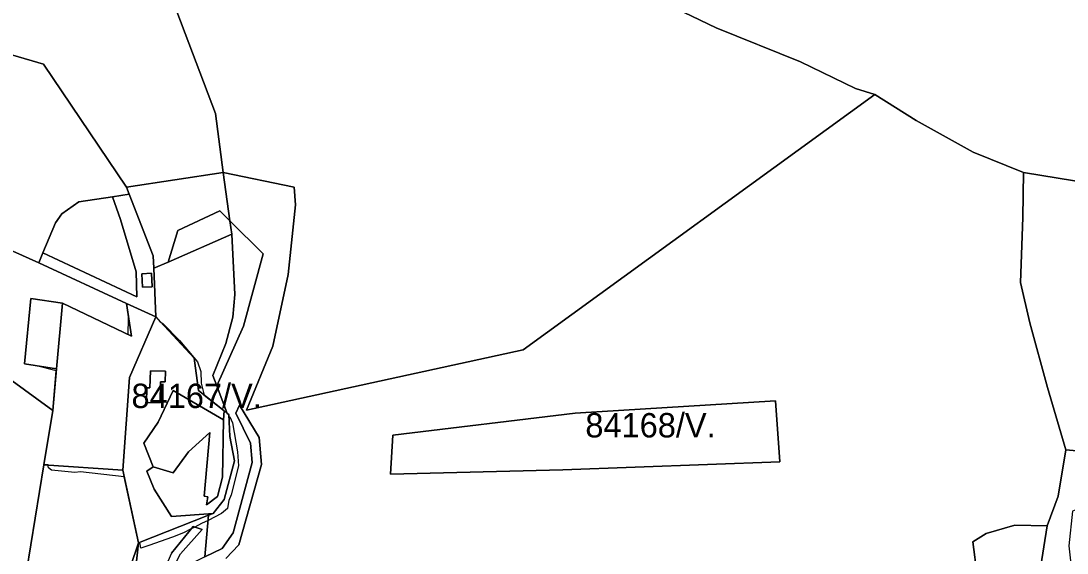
# Model space of a CAD drawing. Extents: x -477304 to -465429, y -1159113 to -1149210.
# Drawn here: x -473459 to -472814, y -1151080 to -1150753 of the extents above; entities that cross this region are included whole.
import ezdxf

# ---------------------------------------------------------------- set-up
doc = ezdxf.new("R2010")
doc.units = 0
for name, color, linetype in [('BPEJ_s', 7, 'Continuous'), ('ostatni_s', 7, 'Continuous'), ('PUPFL_s', 7, 'Continuous'), ('trav_porost_s', 7, 'Continuous')]:
    doc.layers.add(name, color=color, linetype=linetype)

msp = doc.modelspace()

# ---------------------------------------------------------------- linework, layer by layer
at = {"layer": 'BPEJ_s'}
for points in [[(-473433.07, -1150926.28), (-473392.66, -1150945.68), (-473392.47, -1150935.56), (-473392.39, -1150934.63), (-473393.6, -1150926.47), (-473375.69, -1150934.73), (-473372.85, -1150937.77), (-473371.37, -1150938.76), (-473360.93, -1150949.2), (-473349.85, -1150962.41), (-473347.93, -1150968.37), (-473347.72, -1150975.62), (-473345.87, -1150982.86), (-473333.56, -1150992.59), (-473331.57, -1150994.16), (-473330.62, -1150994.75), (-473330.56, -1150995.92), (-473330.03, -1150996.29), (-473328.33, -1150999.91), (-473325.35, -1151017.81), (-473324.71, -1151026.33), (-473329.18, -1151044.23), (-473330.67, -1151047.64), (-473331.08, -1151050.06), (-473331.53, -1151052.75), (-473335.15, -1151055.74), (-473343.45, -1151059.94), (-473347.42, -1151061.95), (-473351.55, -1151064.06), (-473353.75, -1151065.19), (-473358.59, -1151067.67), (-473365.41, -1151070.23), (-473379.9, -1151075.34), (-473379.96, -1151075.36), (-473384.76, -1151077.06), (-473385.45, -1151073.48), (-473386.28, -1151073.81), (-473395.04, -1151033.24), (-473422.08, -1151030.17), (-473425.49, -1151030.59), (-473439.98, -1151029.1), (-473441.69, -1151027.61), (-473442.11, -1151025.88), (-473444.56, -1151025.69), (-473439.15, -1150992.25), (-473436.92, -1150968), (-473437, -1150967.95), (-473449.15, -1150964.96), (-473450.79, -1150964.56), (-473456.49, -1150963.72), (-473452.57, -1150923.35)], [(-473124.83, -1151028.87), (-473231.02, -1151031.47), (-473229.64, -1151007.62), (-473117.37, -1150993.91), (-472993.96, -1150986.37), (-472991.21, -1151023.88)]]:
    msp.add_lwpolyline(points, close=True, dxfattribs=at)
for points in [[(-473422.08, -1151030.17), (-473425.49, -1151030.59), (-473439.98, -1151029.1), (-473441.69, -1151027.61), (-473442.11, -1151025.88), (-473444.56, -1151025.69), (-473439.15, -1150992.25), (-473436.92, -1150968), (-473437, -1150967.95), (-473449.15, -1150964.96), (-473450.79, -1150964.56), (-473456.49, -1150963.72), (-473452.57, -1150923.35), (-473433.07, -1150926.28), (-473392.66, -1150945.68), (-473392.47, -1150935.56), (-473392.39, -1150934.63), (-473393.6, -1150926.47), (-473375.69, -1150934.73), (-473372.85, -1150937.77), (-473371.37, -1150938.76), (-473360.93, -1150949.2), (-473349.85, -1150962.41), (-473347.93, -1150968.37), (-473347.72, -1150975.62), (-473345.87, -1150982.86), (-473333.56, -1150992.59), (-473331.57, -1150994.16), (-473330.62, -1150994.75), (-473330.56, -1150995.92), (-473330.03, -1150996.29), (-473328.33, -1150999.91), (-473325.35, -1151017.81), (-473324.71, -1151026.33), (-473329.18, -1151044.23), (-473330.67, -1151047.64), (-473331.08, -1151050.06), (-473331.53, -1151052.75), (-473335.15, -1151055.74), (-473343.45, -1151059.94), (-473347.42, -1151061.95), (-473351.55, -1151064.06), (-473353.75, -1151065.19), (-473358.59, -1151067.67), (-473365.41, -1151070.23), (-473379.9, -1151075.34), (-473379.96, -1151075.36), (-473384.76, -1151077.06), (-473385.45, -1151073.48), (-473386.28, -1151073.81), (-473395.04, -1151033.24), (-473422.08, -1151030.17)], [(-473117.37, -1150993.91), (-472993.96, -1150986.37), (-472991.21, -1151023.88), (-473124.83, -1151028.87), (-473231.02, -1151031.47), (-473229.64, -1151007.62), (-473117.37, -1150993.91)]]:
    msp.add_lwpolyline(points, dxfattribs=at)
at = {"layer": 'ostatni_s'}
for points in [[(-473384.17, -1150908.17), (-473378.18, -1150907.89), (-473377.8, -1150916.15), (-473383.79, -1150916.43)], [(-473379.21, -1150978.39), (-473378.92, -1150968), (-473369.6, -1150968.09), (-473369.9, -1150974.67), (-473372.79, -1150974.61), (-473373.03, -1150987.53), (-473381.3, -1150987.34), (-473381.09, -1150978.34)], [(-473365.97, -1151080.17), (-473393.96, -1151143.64), (-473386.28, -1151073.81), (-473343.17, -1151056.86), (-473345.49, -1151082.46), (-473366.98, -1151093.02), (-473360.39, -1151080.59), (-473347.06, -1151065.54), (-473352.56, -1151063.73)]]:
    msp.add_lwpolyline(points, close=True, dxfattribs=at)
for points in [[(-473345.49, -1151082.46), (-473334.78, -1151077.2), (-473327.91, -1151067.54), (-473316.24, -1151024.29), (-473317.21, -1151012.51), (-473326.34, -1150993.9), (-473324.01, -1150989), (-473312, -1151009.03), (-473310.48, -1151025.54), (-473324.41, -1151075.06), (-473332.49, -1151083.44)], [(-473365.97, -1151080.17), (-473352.56, -1151063.73), (-473347.06, -1151065.54), (-473360.39, -1151080.59)]]:
    msp.add_lwpolyline(points, dxfattribs=at)
at = {"layer": 'PUPFL_s'}
for points in [[(-472678.91, -1150872.27), (-472841, -1150845.94), (-472872.13, -1150833.34), (-472907.25, -1150813.96), (-472932.61, -1150797.79), (-472944.53, -1150794.25), (-472978.44, -1150777.83), (-473030.34, -1150756.88), (-473070.28, -1150737.5), (-473156.38, -1150692.55), (-473185.29, -1150677.04), (-473220.08, -1150657.08), (-473271.18, -1150621.53), (-473325.75, -1150636.84), (-473364.66, -1150646.14), (-473397.11, -1150653.91), (-473409.97, -1150657.32), (-473433.05, -1150468.74), (-473457.21, -1150371.72)], [(-473505.2, -1150761.64), (-473444.73, -1150779.25), (-473393.64, -1150855), (-473392.03, -1150859.21), (-473402.25, -1150860.78), (-473423.06, -1150863.97), (-473433.61, -1150871.24), (-473437.48, -1150876.82), (-473445.14, -1150895.33), (-473447.71, -1150901.53), (-473530.25, -1150864.45)], [(-473332.49, -1151083.44), (-473324.41, -1151075.06), (-473310.48, -1151025.54), (-473312, -1151009.03), (-473324.01, -1150989), (-473326.34, -1150993.9), (-473317.21, -1151012.51), (-473316.24, -1151024.29), (-473327.91, -1151067.54), (-473334.78, -1151077.2), (-473345.49, -1151082.46), (-473343.17, -1151056.86), (-473340.33, -1151055.67), (-473333.56, -1151047.06), (-473327.12, -1151023.35), (-473329.94, -1151008.33), (-473330.62, -1150994.75), (-473331.57, -1150994.16), (-473338.12, -1150977.11), (-473321.51, -1150940.39), (-473309.46, -1150895.88), (-473329.93, -1150875.65), (-473334.07, -1150845.87), (-473290.39, -1150854.83), (-473289.61, -1150865.84), (-473294.13, -1150908.63), (-473303.62, -1150952.8), (-473319.81, -1150992.11), (-473149.34, -1150954.96), (-472932.61, -1150797.79), (-472907.25, -1150813.96), (-472872.13, -1150833.34), (-472841, -1150845.94), (-472841.47, -1150873.62), (-472842.85, -1150913.58), (-472837.13, -1150938.45), (-472826.26, -1150978.19), (-472815.02, -1151016.52), (-472819.82, -1151045.13), (-472826.52, -1151063.33), (-472846.35, -1151062.94), (-472864.04, -1151067.99), (-472872.39, -1151073.13), (-472869.64, -1151093.66)], [(-473493.93, -1150952.53), (-473439.15, -1150992.25), (-473444.56, -1151025.69), (-473457.86, -1151107.81), (-473462.84, -1151117.28)]]:
    msp.add_lwpolyline(points, dxfattribs=at)
for points in [[(-473185.29, -1150677.04), (-473156.38, -1150692.55), (-473070.28, -1150737.5), (-473030.34, -1150756.88), (-472978.44, -1150777.83), (-472944.53, -1150794.25), (-472932.61, -1150797.79), (-473149.34, -1150954.96), (-473319.81, -1150992.11), (-473303.62, -1150952.8), (-473294.13, -1150908.63), (-473289.61, -1150865.84), (-473290.39, -1150854.83), (-473334.07, -1150845.87), (-473338.82, -1150809.5), (-473364.99, -1150740.86), (-473379.78, -1150700.12), (-473397.11, -1150653.91), (-473364.66, -1150646.14), (-473325.75, -1150636.84), (-473271.18, -1150621.53), (-473220.08, -1150657.08)], [(-473444.73, -1150779.25), (-473505.2, -1150761.64), (-473562.53, -1150755.19), (-473598.66, -1150657.85), (-473558.69, -1150657.77), (-473518.66, -1150657.73), (-473439.26, -1150657.64), (-473409.97, -1150657.32), (-473397.11, -1150653.91), (-473379.78, -1150700.12), (-473364.99, -1150740.86), (-473338.82, -1150809.5), (-473334.07, -1150845.87), (-473393.64, -1150855)], [(-473390.6, -1150946.67), (-473433.07, -1150926.28), (-473452.57, -1150923.35), (-473456.49, -1150963.72), (-473436.79, -1150966.63), (-473439.15, -1150992.25), (-473493.93, -1150952.53), (-473585.81, -1150885.76), (-473600.38, -1150824.74), (-473530.25, -1150864.45), (-473447.71, -1150901.53), (-473393.6, -1150926.47)], [(-473376.81, -1150904.83), (-473377.21, -1150897.26), (-473392.03, -1150859.21), (-473393.64, -1150855), (-473334.07, -1150845.87), (-473329.93, -1150875.65), (-473336.17, -1150869.48), (-473362.11, -1150881.66), (-473368.06, -1150900.99)], [(-472736.83, -1151021.93), (-472785.14, -1151019.14), (-472815.02, -1151016.52), (-472826.26, -1150978.19), (-472837.13, -1150938.45), (-472842.85, -1150913.58), (-472841.47, -1150873.62), (-472841, -1150845.94), (-472678.91, -1150872.27), (-472669.39, -1150894.75), (-472662.67, -1150896), (-472629.87, -1150917.9), (-472627.74, -1150919.32), (-472616.16, -1150927.05), (-472631.36, -1150946.97), (-472669.12, -1150953.16), (-472673.68, -1150953.91), (-472686.38, -1150969.95), (-472687.48, -1151002.97), (-472687.81, -1151012.81), (-472669.39, -1151021.33), (-472716.85, -1151023.22)], [(-473377.21, -1150897.26), (-473376.81, -1150904.83), (-473375.69, -1150934.73), (-473393.6, -1150926.47), (-473447.71, -1150901.53), (-473445.14, -1150895.33), (-473387.37, -1150922.44), (-473387.79, -1150907.01), (-473397.47, -1150874.91), (-473402.25, -1150860.78), (-473392.03, -1150859.21)], [(-473387.79, -1150907.01), (-473387.37, -1150922.44), (-473445.14, -1150895.33), (-473437.48, -1150876.82), (-473433.61, -1150871.24), (-473423.06, -1150863.97), (-473402.25, -1150860.78), (-473397.47, -1150874.91)], [(-473362.11, -1150881.66), (-473336.17, -1150869.48), (-473329.93, -1150875.65), (-473328.8, -1150883.74), (-473368.06, -1150900.99)], [(-473340.55, -1150970.79), (-473332.46, -1150951.2), (-473328.26, -1150934.88), (-473326.91, -1150921.02), (-473328.8, -1150883.74), (-473329.93, -1150875.65), (-473309.46, -1150895.88), (-473321.51, -1150940.39), (-473338.12, -1150977.11)], [(-473326.91, -1150921.02), (-473328.26, -1150934.88), (-473332.46, -1150951.2), (-473340.55, -1150970.79), (-473338.12, -1150977.11), (-473331.57, -1150994.16), (-473333.56, -1150992.59), (-473349.33, -1150980.12), (-473352, -1150960.09), (-473375.69, -1150934.73), (-473376.81, -1150904.83), (-473368.06, -1150900.99), (-473328.8, -1150883.74)], [(-473377.8, -1150916.15), (-473378.18, -1150907.89), (-473384.17, -1150908.17), (-473383.79, -1150916.43)], [(-472991.21, -1151023.88), (-472993.96, -1150986.37), (-473117.37, -1150993.91), (-473229.64, -1151007.62), (-473231.02, -1151031.47), (-473124.83, -1151028.87)], [(-472784.74, -1151231.82), (-472800.13, -1151247.93), (-472815.51, -1151267.4), (-472841.45, -1151280.15), (-472880.15, -1151302.1), (-472887.4, -1151303.82), (-472899.09, -1151305.49), (-472900.89, -1151210.25), (-472862.76, -1151187.22), (-472852.04, -1151157.63), (-472831.17, -1151093.14), (-472826.52, -1151063.33), (-472819.82, -1151045.13), (-472815.02, -1151016.52), (-472785.14, -1151019.14), (-472782.66, -1151052.84), (-472791.86, -1151052.57), (-472792.38, -1151046.83), (-472810.83, -1151054.32), (-472813.2, -1151075.58), (-472806.89, -1151131.05), (-472794.86, -1151158.44), (-472780.37, -1151227.24)], [(-473395.95, -1151029.04), (-473386.28, -1151073.81), (-473401.02, -1151117.52), (-473403.45, -1151133.58), (-473457.86, -1151107.81), (-473444.56, -1151025.69)], [(-472964.46, -1151226.76), (-472971.9, -1151213.07), (-472970.76, -1151202.29), (-472967.87, -1151175.12), (-472958.03, -1151175.05), (-472911.04, -1151179.81), (-472898.41, -1151159.78), (-472903.32, -1151141.48), (-472902.25, -1151127.32), (-472906.1, -1151127.08), (-472907.29, -1151121.72), (-472901.69, -1151121.57), (-472872.18, -1151126.94), (-472869.64, -1151093.66), (-472872.39, -1151073.13), (-472864.04, -1151067.99), (-472846.35, -1151062.94), (-472826.52, -1151063.33), (-472831.17, -1151093.14), (-472852.04, -1151157.63), (-472862.76, -1151187.22), (-472900.89, -1151210.25), (-472926.06, -1151220.75)], [(-473393.96, -1151143.64), (-473396.57, -1151149.55), (-473405.94, -1151178.44), (-473404.87, -1151190.97), (-473392.31, -1151214.28), (-473390.13, -1151223.03), (-473389.25, -1151245.21), (-473396.02, -1151257.42), (-473414.23, -1151242.47), (-473421.4, -1151184.88), (-473405.21, -1151145.22), (-473403.45, -1151133.58), (-473401.02, -1151117.52), (-473386.28, -1151073.81)]]:
    msp.add_lwpolyline(points, close=True, dxfattribs=at)
at = {"layer": 'trav_porost_s'}
for points in [[(-473433.07, -1150926.28), (-473436.79, -1150966.63), (-473456.49, -1150963.72), (-473452.57, -1150923.35)], [(-473393.6, -1150926.47), (-473375.69, -1150934.73), (-473391.91, -1150971.95), (-473395.95, -1151029.04), (-473444.56, -1151025.69), (-473439.15, -1150992.25), (-473436.79, -1150966.63), (-473433.07, -1150926.28), (-473390.6, -1150946.67)], [(-473374.24, -1150999.47), (-473382.91, -1151012.42), (-473377.28, -1151027.04), (-473381.07, -1151029.69), (-473376.67, -1151040.71), (-473365.88, -1151057.64), (-473340.33, -1151055.67), (-473343.17, -1151056.86), (-473386.28, -1151073.81), (-473395.95, -1151029.04), (-473391.91, -1150971.95), (-473375.69, -1150934.73), (-473352, -1150960.09), (-473349.33, -1150980.12), (-473333.56, -1150992.59), (-473334, -1150998.02), (-473364.88, -1150979.94)], [(-473381.3, -1150987.34), (-473373.03, -1150987.53), (-473372.79, -1150974.61), (-473369.9, -1150974.67), (-473369.6, -1150968.09), (-473378.92, -1150968), (-473379.21, -1150978.39), (-473381.09, -1150978.34)], [(-473344.43, -1151050.43), (-473343.6, -1151045.57), (-473345.86, -1151045.15), (-473342.44, -1151005.88), (-473355.47, -1151017.78), (-473364.88, -1151030.65), (-473377.28, -1151027.04), (-473382.91, -1151012.42), (-473374.24, -1150999.47), (-473364.88, -1150979.94), (-473334, -1150998.02), (-473334.61, -1151033.33), (-473337.52, -1151045.32)], [(-473229.64, -1151007.62), (-473117.37, -1150993.91), (-472993.96, -1150986.37), (-472991.21, -1151023.88), (-473124.83, -1151028.87), (-473231.02, -1151031.47)], [(-473377.28, -1151027.04), (-473364.88, -1151030.65), (-473355.47, -1151017.78), (-473342.44, -1151005.88), (-473345.86, -1151045.15), (-473343.6, -1151045.57), (-473344.43, -1151050.43), (-473337.52, -1151045.32), (-473334.61, -1151033.33), (-473334, -1150998.02), (-473333.56, -1150992.59), (-473331.57, -1150994.16), (-473330.62, -1150994.75), (-473329.94, -1151008.33), (-473327.12, -1151023.35), (-473333.56, -1151047.06), (-473340.33, -1151055.67), (-473365.88, -1151057.64), (-473376.67, -1151040.71), (-473381.07, -1151029.69)]]:
    msp.add_lwpolyline(points, close=True, dxfattribs=at)

# ---------------------------------------------------------------- texts
at = {"layer": 'BPEJ_s'}
for s, p in [('84167/V.', (-473390.6, -1150990.83)), ('84168/V.', (-473111.01, -1151008.92))]:
    msp.add_text(s, height=15, dxfattribs=at).set_placement(p)

doc.saveas('drawing.dxf')
